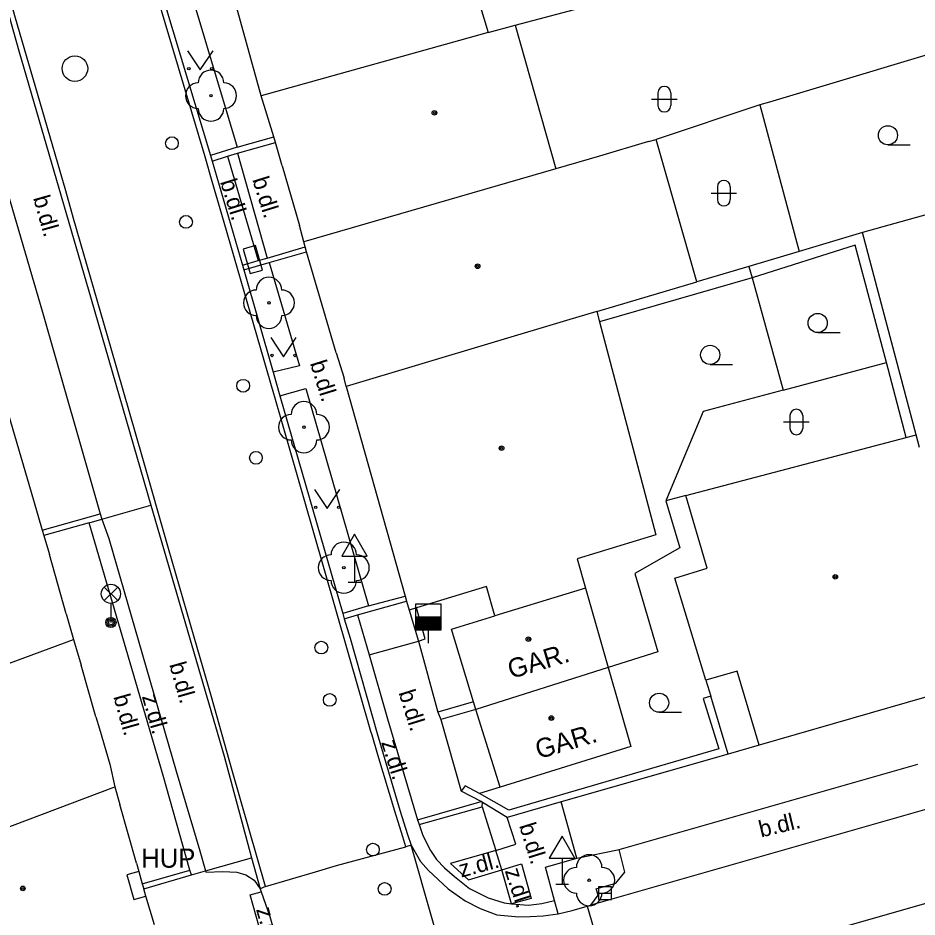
# Model space of a CAD drawing. Extents: x -596229 to -595156, y -1161237 to -1159376.
# Drawn here: x -595642.99 to -595607.78, y -1160749.89 to -1160714.69 of the extents above; entities that cross this region are included whole.
import ezdxf

# ---------------------------------------------------------------- set-up
doc = ezdxf.new("R2010")
doc.units = 0
for name, color, linetype in [('DOP - kresba z DSPS bez souradnic', 7, 'Continuous'), ('DOP - rozhrani ploch obecne', 7, 'Continuous'), ('Level 22', 7, 'Continuous'), ('Level 24', 7, 'Continuous'), ('Level 27', 7, 'Continuous'), ('Level 28', 7, 'Continuous'), ('Level 33', 7, 'Continuous'), ('Level 34', 7, 'Continuous'), ('Level 36', 7, 'Continuous'), ('Level 39', 7, 'Continuous'), ('plynovod - povrch.  znaky - PRIS skut. velikost', 7, 'Continuous'), ('Specificka linie pasportu komunikaci', 7, 'Continuous'), ('TM - budovy zdene_ betonove - VP', 7, 'Continuous'), ('TM - chodniky - VP', 7, 'Continuous'), ('TM - komunikace - VP', 7, 'Continuous'), ('TM - letecke snimky - pomocna linie', 7, 'Continuous'), ('TM - plot drateny_ kovovy - VP', 7, 'Continuous'), ('TM - podezdivka plotu - VP', 7, 'Continuous'), ('TM - popis objektu', 7, 'Continuous'), ('TM - popis povrchu', 7, 'Continuous'), ('TM - rozhrani mezi zpev. plochami mezi sebou - VP', 7, 'Continuous'), ('TM - vjezd na pozemek', 7, 'Continuous'), ('TM - vstup do budovy - nerozlisene', 7, 'Continuous'), ('TM - vstup do budovy - zdene_ betonove', 7, 'Continuous')]:
    doc.layers.add(name, color=color, linetype=linetype)

msp = doc.modelspace()

# ---------------------------------------------------------------- linework, layer by layer
at = {"layer": 'DOP - kresba z DSPS bez souradnic'}
for points in [[(-595610.2, -1160723.58), (-595614.24, -1160724.86)], [(-595608.98, -1160728.18), (-595610.2, -1160723.58)], [(-595614.24, -1160724.86), (-595620.21, -1160726.59)], [(-595613.02, -1160729.26), (-595608.98, -1160728.18)], [(-595608.2, -1160731.11), (-595608.98, -1160728.18)]]:
    msp.add_lwpolyline(points, dxfattribs=at)
at = {"layer": 'DOP - rozhrani ploch obecne'}
for points in [[(-595605.16, -1160715.46), (-595613.56, -1160717.98)], [(-595613.93, -1160718.09), (-595618, -1160719.44)], [(-595613.56, -1160717.98), (-595613.93, -1160718.09)], [(-595613.93, -1160718.09), (-595612.4, -1160723.83)], [(-595604.52, -1160721.59), (-595609.92, -1160723.09)], [(-595609.92, -1160723.09), (-595612.4, -1160723.83)], [(-595607.81, -1160731.01), (-595609.92, -1160723.09)], [(-595612.4, -1160723.83), (-595614.37, -1160724.42)], [(-595614.37, -1160724.42), (-595616.4, -1160725.02)], [(-595614.37, -1160724.42), (-595614.24, -1160724.86)], [(-595614.24, -1160724.86), (-595613.02, -1160729.26)], [(-595613.02, -1160729.26), (-595616.16, -1160730.1)], [(-595616.16, -1160730.1), (-595617.62, -1160733.59)], [(-595616.84, -1160733.39), (-595617.62, -1160733.59)], [(-595617.62, -1160733.59), (-595617.07, -1160735.43)], [(-595617.07, -1160735.43), (-595618.83, -1160736.44)], [(-595618.83, -1160736.44), (-595617.93, -1160739.5)], [(-595617.93, -1160739.5), (-595619.87, -1160740.12)]]:
    msp.add_lwpolyline(points, dxfattribs=at)
at = {"layer": 'Level 22'}
for centre in [(-595635.43, -1160717.73), (-595633.16, -1160725.84), (-595631.79, -1160730.71), (-595630.23, -1160736.21), (-595620.62, -1160748.45)]:
    msp.add_circle(centre, 0.05, dxfattribs=at)
for centre, start, end in [((-595635.43, -1160717.23), 0, 180), ((-595635.93, -1160717.73), 90, 270), ((-595634.93, -1160717.73), 270, 90), ((-595635.43, -1160718.23), 180, 0), ((-595633.16, -1160725.34), 0, 180), ((-595633.66, -1160725.84), 90, 270), ((-595632.66, -1160725.84), 270, 90), ((-595633.16, -1160726.34), 180, 0), ((-595631.79, -1160730.21), 0, 180), ((-595632.29, -1160730.71), 90, 270), ((-595631.29, -1160730.71), 270, 90), ((-595631.79, -1160731.21), 180, 0), ((-595630.23, -1160735.71), 0, 180), ((-595630.73, -1160736.21), 90, 270), ((-595629.73, -1160736.21), 270, 90), ((-595630.23, -1160736.71), 180, 0), ((-595620.62, -1160747.95), 0, 180), ((-595621.12, -1160748.45), 90, 270), ((-595620.12, -1160748.45), 270, 90), ((-595620.62, -1160748.95), 180, 0)]:
    msp.add_arc(centre, 0.5, start, end, dxfattribs=at)
at = {"layer": 'Level 24'}
msp.add_lwpolyline([(-595634.164, -1160723.734), (-595633.898, -1160724.698), (-595633.416, -1160724.566), (-595633.682, -1160723.602)], close=True, dxfattribs=at)
at = {"layer": 'Level 27'}
msp.add_line((-595620.25, -1160748.96), (-595619.75, -1160748.96), dxfattribs=at)
msp.add_lwpolyline([(-595620.25, -1160749.21), (-595619.75, -1160749.21), (-595619.75, -1160748.71), (-595620.25, -1160748.71)], close=True, dxfattribs=at)
msp.add_circle((-595640.76, -1160716.67), 0.5, dxfattribs=at)
at = {"layer": 'Level 28'}
for p, q in [((-595627.42, -1160738.14), (-595626.42, -1160738.14)), ((-595627.42, -1160738.19), (-595626.42, -1160738.19)), ((-595627.42, -1160738.24), (-595626.42, -1160738.24)), ((-595627.42, -1160738.29), (-595626.42, -1160738.29)), ((-595627.42, -1160738.34), (-595626.42, -1160738.34)), ((-595627.42, -1160738.39), (-595626.42, -1160738.39)), ((-595627.42, -1160738.44), (-595626.42, -1160738.44)), ((-595627.42, -1160738.49), (-595626.42, -1160738.49)), ((-595627.42, -1160738.54), (-595626.42, -1160738.54)), ((-595627.42, -1160738.59), (-595626.42, -1160738.59)), ((-595626.92, -1160738.64), (-595626.92, -1160739.17))]:
    msp.add_line(p, q, dxfattribs=at)
msp.add_lwpolyline([(-595627.42, -1160738.64), (-595626.42, -1160738.64), (-595626.42, -1160737.64), (-595627.42, -1160737.64)], close=True, dxfattribs=at)
for centre in [(-595636.96, -1160719.59), (-595636.41, -1160722.67), (-595634.17, -1160729.09), (-595633.67, -1160731.91), (-595631.11, -1160739.34), (-595630.78, -1160741.39), (-595629.09, -1160747.25), (-595628.63, -1160748.79)]:
    msp.add_circle(centre, 0.25, dxfattribs=at)
at = {"layer": 'Level 33'}
for p, q in [((-595639.615, -1160737.5), (-595639.085, -1160736.97)), ((-595639.615, -1160736.97), (-595639.085, -1160737.5)), ((-595639.35, -1160737.61), (-595639.35, -1160738.36))]:
    msp.add_line(p, q, dxfattribs=at)
for centre, radius in [((-595639.35, -1160737.235), 0.375), ((-595639.35, -1160738.36), 0.2), ((-595639.35, -1160738.36), 0.145), ((-595639.35, -1160738.36), 0.0876)]:
    msp.add_circle(centre, radius, dxfattribs=at)
at = {"layer": 'Level 34'}
for p, q in [((-595629.81, -1160735.762), (-595629.81, -1160736.78)), ((-595630.06, -1160736.78), (-595629.56, -1160736.78)), ((-595621.68, -1160747.592), (-595621.68, -1160748.61)), ((-595621.93, -1160748.61), (-595621.43, -1160748.61))]:
    msp.add_line(p, q, dxfattribs=at)
for points in [[(-595630.31, -1160735.762), (-595629.31, -1160735.762), (-595629.81, -1160734.896)], [(-595622.18, -1160747.592), (-595621.18, -1160747.592), (-595621.68, -1160746.726)]]:
    msp.add_lwpolyline(points, close=True, dxfattribs=at)
at = {"layer": 'Level 36'}
for p, q in [((-595617.926, -1160717.616), (-595617.926, -1160718.116)), ((-595617.426, -1160717.616), (-595617.426, -1160718.116)), ((-595618.176, -1160717.866), (-595617.176, -1160717.866)), ((-595608.92, -1160719.655), (-595608.045, -1160719.655)), ((-595615.596, -1160721.296), (-595615.596, -1160721.796)), ((-595615.096, -1160721.296), (-595615.096, -1160721.796)), ((-595615.846, -1160721.546), (-595614.846, -1160721.546)), ((-595611.67, -1160727.005), (-595610.795, -1160727.005)), ((-595615.88, -1160728.255), (-595615.005, -1160728.255)), ((-595613.006, -1160730.506), (-595612.006, -1160730.506)), ((-595612.756, -1160730.256), (-595612.756, -1160730.756)), ((-595612.256, -1160730.256), (-595612.256, -1160730.756)), ((-595617.88, -1160741.875), (-595617.005, -1160741.875))]:
    msp.add_line(p, q, dxfattribs=at)
for points in [[(-595636.35, -1160715.97), (-595635.85, -1160716.72), (-595635.35, -1160715.97)], [(-595633.09, -1160727.2), (-595632.59, -1160727.95), (-595632.09, -1160727.2)], [(-595631.38, -1160733.15), (-595630.88, -1160733.9), (-595630.38, -1160733.15)]]:
    msp.add_lwpolyline(points, dxfattribs=at)
for centre, radius in [((-595636.3, -1160716.67), 0.05), ((-595635.401, -1160716.67), 0.05), ((-595608.92, -1160719.28), 0.375), ((-595611.67, -1160726.63), 0.375), ((-595615.88, -1160727.88), 0.375), ((-595633.04, -1160727.9), 0.05), ((-595632.141, -1160727.9), 0.05), ((-595631.33, -1160733.85), 0.05), ((-595630.431, -1160733.85), 0.05), ((-595617.88, -1160741.5), 0.375)]:
    msp.add_circle(centre, radius, dxfattribs=at)
for centre, start, end in [((-595617.676, -1160717.616), 0, 180), ((-595617.676, -1160718.116), 180, 0), ((-595615.346, -1160721.296), 0, 180), ((-595615.346, -1160721.796), 180, 0), ((-595612.506, -1160730.256), 0, 180), ((-595612.506, -1160730.756), 180, 0)]:
    msp.add_arc(centre, 0.25, start, end, dxfattribs=at)
at = {"layer": 'Level 39'}
for centre, radius in [((-595626.68, -1160718.4), 0.09), ((-595626.68, -1160718.4), 0.0398), ((-595624.99, -1160724.41), 0.09), ((-595624.99, -1160724.41), 0.0398), ((-595624.05, -1160731.53), 0.09), ((-595624.05, -1160731.53), 0.0398), ((-595610.98, -1160736.57), 0.09), ((-595610.98, -1160736.57), 0.0398), ((-595623, -1160739.01), 0.09), ((-595623, -1160739.01), 0.0398), ((-595622.1, -1160742.1), 0.09), ((-595622.1, -1160742.1), 0.0398), ((-595642.8, -1160748.77), 0.09), ((-595642.8, -1160748.77), 0.0398)]:
    msp.add_circle(centre, radius, dxfattribs=at)
at = {"layer": 'plynovod - povrch.  znaky - PRIS skut. velikost'}
msp.add_lwpolyline([(-595638.26, -1160748.11), (-595638.72, -1160748.24), (-595638.45, -1160749.2), (-595637.98, -1160749.07)], dxfattribs=at)
at = {"layer": 'Specificka linie pasportu komunikaci'}
for points in [[(-595627.8, -1160747.14), (-595627.92, -1160746.75), (-595628.23, -1160745.75), (-595628.89, -1160743.54), (-595629.12, -1160742.77), (-595629.17, -1160742.62), (-595631.43, -1160734.75), (-595632.93, -1160729.53), (-595632.97, -1160729.4), (-595634.92, -1160722.7), (-595635.38, -1160721.09), (-595635.66, -1160720.13), (-595638.01, -1160712.24), (-595639.09, -1160709.28), (-595639.2, -1160708.98), (-595640.2, -1160706.53), (-595640.5, -1160705.78), (-595642.42, -1160700.93)], [(-595633.3, -1160748.7), (-595634.6, -1160744.15), (-595635.41, -1160741.27), (-595636.09, -1160738.93), (-595637.09, -1160735.46), (-595638.13, -1160731.85), (-595639.34, -1160727.63), (-595640.81, -1160722.54), (-595641.11, -1160721.46), (-595642.04, -1160718.27), (-595643.08, -1160714.7), (-595643.3, -1160713.94), (-595643.36, -1160713.78), (-595643.59, -1160713.15), (-595644.21, -1160711.48), (-595645.13, -1160709.04), (-595645.39, -1160708.36)], [(-595627.59, -1160747.08), (-595627.8, -1160747.14)], [(-595624.38, -1160758.34), (-595627.59, -1160747.08)], [(-595633.3, -1160748.7), (-595631.34, -1160748.12), (-595630.51, -1160747.87), (-595627.8, -1160747.14)], [(-595633.3, -1160748.7), (-595633.51, -1160748.78)]]:
    msp.add_lwpolyline(points, dxfattribs=at)
at = {"layer": 'TM - budovy zdene_ betonove - VP'}
for points in [[(-595633.47, -1160717.74), (-595635.26, -1160711.26)], [(-595625.76, -1160711.32), (-595624.58, -1160715.26)], [(-595623.52, -1160714.97), (-595619.12, -1160713.79)], [(-595624.58, -1160715.26), (-595623.52, -1160714.97)], [(-595624.58, -1160715.26), (-595633.47, -1160717.74)], [(-595632.97, -1160719.34), (-595633.47, -1160717.74)], [(-595632.91, -1160719.56), (-595632.97, -1160719.34)], [(-595632.64, -1160720.48), (-595632.91, -1160719.56)], [(-595618.29, -1160719.53), (-595620.22, -1160720.1)], [(-595618.29, -1160719.53), (-595618, -1160719.44)], [(-595616.4, -1160725.02), (-595618, -1160719.44)], [(-595620.22, -1160720.1), (-595621.92, -1160720.59)], [(-595621.92, -1160720.59), (-595631.8, -1160723.45)], [(-595631.8, -1160723.45), (-595631.97, -1160722.81)], [(-595631.74, -1160723.65), (-595631.8, -1160723.45)], [(-595631.69, -1160723.84), (-595631.74, -1160723.65)], [(-595630.53, -1160727.8), (-595631.69, -1160723.84)], [(-595620.32, -1160726.18), (-595616.4, -1160725.02)], [(-595620.32, -1160726.18), (-595621.51, -1160726.53)], [(-595620.32, -1160726.18), (-595620.21, -1160726.59)], [(-595621.51, -1160726.53), (-595630.13, -1160729.12)], [(-595620.21, -1160726.59), (-595618.01, -1160734.92)], [(-595630.13, -1160729.12), (-595630.22, -1160728.79)], [(-595630.13, -1160729.12), (-595627.82, -1160737.33)], [(-595643.62, -1160729.33), (-595642.38, -1160733.57)], [(-595616.84, -1160733.39), (-595608.2, -1160731.11)], [(-595608.2, -1160731.11), (-595607.81, -1160731.01)], [(-595607.68, -1160731.5), (-595607.81, -1160731.01)], [(-595642.38, -1160733.57), (-595642.04, -1160734.74)], [(-595616, -1160736.23), (-595616.84, -1160733.39)], [(-595642.04, -1160734.74), (-595641.98, -1160734.95)], [(-595641.98, -1160734.95), (-595641.76, -1160735.69)], [(-595618.01, -1160734.92), (-595621.09, -1160735.86)], [(-595621.09, -1160735.86), (-595620.76, -1160737.01)], [(-595617.27, -1160736.62), (-595616, -1160736.23)], [(-595616.05, -1160740.62), (-595617.27, -1160736.62)], [(-595624.64, -1160736.95), (-595627.38, -1160737.78)], [(-595624.31, -1160738.1), (-595624.64, -1160736.95)], [(-595620.76, -1160737.01), (-595624.31, -1160738.1)], [(-595620.76, -1160737.01), (-595619.87, -1160740.12)], [(-595627.82, -1160737.33), (-595627.77, -1160737.52)], [(-595627.77, -1160737.52), (-595627.67, -1160737.87)], [(-595627.38, -1160737.78), (-595627.67, -1160737.87)], [(-595641.1, -1160738.02), (-595640.81, -1160739.02)], [(-595626.01, -1160738.62), (-595624.31, -1160738.1)], [(-595625.15, -1160741.46), (-595626.01, -1160738.62)], [(-595649.65, -1160742.29), (-595640.81, -1160739.02)], [(-595640.81, -1160739.02), (-595640.52, -1160740.03)], [(-595619.87, -1160740.12), (-595625.06, -1160741.76)], [(-595619.87, -1160740.12), (-595618.99, -1160743.21)], [(-595614.82, -1160740.26), (-595616.05, -1160740.62)], [(-595613.96, -1160743.16), (-595614.82, -1160740.26)], [(-595605.27, -1160740.66), (-595613.96, -1160743.16)], [(-595625.06, -1160741.76), (-595625.15, -1160741.46)], [(-595624.11, -1160744.81), (-595625.06, -1160741.76)], [(-595639.94, -1160742.05), (-595639.8, -1160742.52)], [(-595639.8, -1160742.52), (-595639.39, -1160743.91)], [(-595618.99, -1160743.21), (-595624.11, -1160744.81)], [(-595639.39, -1160743.91), (-595639.2, -1160744.79)], [(-595650.65, -1160749.11), (-595639.2, -1160744.79)], [(-595639.2, -1160744.79), (-595639, -1160745.49)], [(-595638.35, -1160747.78), (-595638.26, -1160748.11)], [(-595638.26, -1160748.11), (-595638.12, -1160748.59)], [(-595638.12, -1160748.59), (-595638.06, -1160748.78)]]:
    msp.add_lwpolyline(points, dxfattribs=at)
at = {"layer": 'TM - chodniky - VP'}
for points in [[(-595637.82, -1160712.18), (-595636.77, -1160711.85), (-595634.41, -1160719.75)], [(-595634.41, -1160719.75), (-595635.45, -1160720.07)], [(-595634.15, -1160724.55), (-595633.15, -1160724.26)], [(-595633.15, -1160724.26), (-595631.97, -1160728.31), (-595632.99, -1160728.56)], [(-595632.73, -1160729.48), (-595631.71, -1160729.2), (-595629.26, -1160737.71)], [(-595629.26, -1160737.71), (-595630.27, -1160738)], [(-595621.1, -1160747.58), (-595619.44, -1160747.24)], [(-595621.98, -1160749.24), (-595622.33, -1160747.94), (-595621.1, -1160747.58)], [(-595621.84, -1160749.76), (-595621.98, -1160749.24)]]:
    msp.add_lwpolyline(points, dxfattribs=at)
at = {"layer": 'TM - komunikace - VP'}
for points in [[(-595647.35, -1160709.37), (-595645.93, -1160713.06), (-595645.64, -1160713.97), (-595645.34, -1160714.9), (-595642.03, -1160726.2), (-595639.77, -1160734.1)], [(-595637.82, -1160712.18), (-595635.45, -1160720.07)], [(-595635.45, -1160720.07), (-595635.39, -1160720.29)], [(-595635.39, -1160720.29), (-595634.2, -1160724.36)], [(-595634.2, -1160724.36), (-595634.15, -1160724.55)], [(-595634.15, -1160724.55), (-595632.99, -1160728.56)], [(-595632.99, -1160728.56), (-595632.73, -1160729.48)], [(-595632.73, -1160729.48), (-595630.27, -1160738)], [(-595639.77, -1160734.1), (-595639.7, -1160734.31)], [(-595639.7, -1160734.31), (-595639.43, -1160735.07), (-595636.79, -1160744.18), (-595635.87, -1160747.3), (-595635.64, -1160748.08)], [(-595630.27, -1160738), (-595630.21, -1160738.21)], [(-595630.21, -1160738.21), (-595629.98, -1160738.97), (-595628.92, -1160742.71), (-595628.03, -1160745.7)], [(-595619.44, -1160747.24), (-595607.75, -1160743.9)], [(-595628.03, -1160745.7), (-595627.73, -1160746.66), (-595627.59, -1160747.08)], [(-595627.59, -1160747.08), (-595627.23, -1160747.71), (-595626.91, -1160748.07)], [(-595620.56, -1160749.43), (-595620.27, -1160749.04), (-595620.35, -1160748.79), (-595619.57, -1160748.56), (-595619.22, -1160748.14), (-595619.44, -1160747.24)], [(-595635.64, -1160748.08), (-595635.63, -1160748.13), (-595634.97, -1160748.11), (-595634.42, -1160748.14), (-595634.07, -1160748.24), (-595633.74, -1160748.45), (-595633.51, -1160748.78)], [(-595626.91, -1160748.07), (-595626.14, -1160748.78), (-595625.47, -1160749.25), (-595624.89, -1160749.56), (-595624.23, -1160749.8), (-595623.37, -1160749.88), (-595622.93, -1160749.87), (-595622.42, -1160749.84), (-595621.84, -1160749.76)], [(-595633.51, -1160748.78), (-595633.47, -1160748.9)], [(-595633.47, -1160748.9), (-595633.13, -1160749.87), (-595632.57, -1160751.81)], [(-595621.84, -1160749.76), (-595621.29, -1160749.64), (-595620.7, -1160749.47)], [(-595620.7, -1160749.47), (-595620.56, -1160749.43)]]:
    msp.add_lwpolyline(points, dxfattribs=at)
at = {"layer": 'TM - letecke snimky - pomocna linie'}
for points in [[(-595623.52, -1160714.97), (-595621.92, -1160720.59)], [(-595624.11, -1160744.81), (-595624.92, -1160745.06)]]:
    msp.add_lwpolyline(points, dxfattribs=at)
at = {"layer": 'TM - plot drateny_ kovovy - VP'}
for points in [[(-595627.3, -1160739.09), (-595627.04, -1160739), (-595627.38, -1160737.78)], [(-595616.05, -1160740.62), (-595615.86, -1160741.24)], [(-595615.86, -1160741.24), (-595616.15, -1160741.33), (-595615.54, -1160743.3), (-595623.77, -1160745.7), (-595624.92, -1160745.06)], [(-595625.15, -1160741.46), (-595626.54, -1160741.87)], [(-595626.54, -1160741.87), (-595626.43, -1160742.16)], [(-595613.96, -1160743.16), (-595615.17, -1160743.51)], [(-595624.92, -1160745.06), (-595625.48, -1160744.75), (-595625.63, -1160744.96)]]:
    msp.add_lwpolyline(points, dxfattribs=at)
at = {"layer": 'TM - podezdivka plotu - VP'}
for points in [[(-595627.67, -1160737.87), (-595627.3, -1160739.09)], [(-595615.17, -1160743.51), (-595615.86, -1160741.24)], [(-595625.06, -1160741.76), (-595626.43, -1160742.16)], [(-595615.17, -1160743.51), (-595621.71, -1160745.38)], [(-595624.85, -1160745.37), (-595625.63, -1160744.96)], [(-595624.8, -1160745.4), (-595624.85, -1160745.37)], [(-595623.83, -1160745.99), (-595624.8, -1160745.4)], [(-595621.71, -1160745.38), (-595623.83, -1160745.99)]]:
    msp.add_lwpolyline(points, dxfattribs=at)
at = {"layer": 'TM - rozhrani mezi zpev. plochami mezi sebou - VP'}
for points in [[(-595645.6, -1160708.45), (-595643.93, -1160712.83), (-595643.47, -1160714.16), (-595642.95, -1160715.98), (-595640.12, -1160725.7), (-595637.79, -1160733.77)], [(-595634.41, -1160719.75), (-595632.97, -1160719.34)], [(-595634.39, -1160719.98), (-595632.91, -1160719.56)], [(-595635.39, -1160720.29), (-595634.78, -1160720.1)], [(-595634.78, -1160720.1), (-595634.39, -1160719.98)], [(-595634.78, -1160720.1), (-595633.58, -1160724.18)], [(-595634.39, -1160719.98), (-595633.23, -1160724.09)], [(-595633.23, -1160724.09), (-595631.74, -1160723.65)], [(-595633.15, -1160724.26), (-595631.69, -1160723.84)], [(-595634.2, -1160724.36), (-595633.58, -1160724.18)], [(-595633.58, -1160724.18), (-595633.23, -1160724.09)], [(-595639.7, -1160734.31), (-595637.79, -1160733.77)], [(-595637.79, -1160733.77), (-595634.92, -1160743.59), (-595633.84, -1160747.57)], [(-595642.04, -1160734.74), (-595639.77, -1160734.1)], [(-595640.2, -1160734.45), (-595639.7, -1160734.31)], [(-595640.2, -1160734.45), (-595641.98, -1160734.95)], [(-595636.26, -1160748.05), (-595637.3, -1160744.35), (-595640.2, -1160734.45)], [(-595629.69, -1160738.06), (-595627.77, -1160737.52)], [(-595629.26, -1160737.71), (-595627.82, -1160737.33)], [(-595630.21, -1160738.21), (-595629.69, -1160738.06)], [(-595629.69, -1160738.06), (-595629.24, -1160739.62)], [(-595629.24, -1160739.62), (-595627.3, -1160739.09)], [(-595629.24, -1160739.62), (-595628.52, -1160742.13), (-595627.34, -1160746.08)], [(-595627.34, -1160746.08), (-595624.85, -1160745.37)], [(-595627.28, -1160746.27), (-595624.81, -1160745.57)], [(-595624.81, -1160745.57), (-595624.8, -1160745.4)], [(-595624.81, -1160745.57), (-595624.27, -1160747.28)], [(-595621.1, -1160747.58), (-595621.71, -1160745.38)], [(-595606.57, -1160745.43), (-595620.56, -1160749.43)], [(-595624.27, -1160747.28), (-595623.49, -1160747.04), (-595623.83, -1160745.99)], [(-595627.34, -1160746.08), (-595627.28, -1160746.27)], [(-595627.28, -1160746.27), (-595627.14, -1160746.7), (-595626.84, -1160747.29), (-595626.6, -1160747.64), (-595626.29, -1160747.97), (-595625.89, -1160748.3), (-595625.31, -1160748.77), (-595624.58, -1160749.14), (-595623.95, -1160749.33), (-595623.66, -1160749.38)], [(-595624.27, -1160747.28), (-595626.05, -1160747.79), (-595625.34, -1160748.43), (-595624.04, -1160748.04)], [(-595624.04, -1160748.04), (-595624.27, -1160747.28)], [(-595619.7, -1160752.86), (-595604.92, -1160748.63), (-595600.11, -1160747.25)], [(-595635.64, -1160748.08), (-595633.84, -1160747.57)], [(-595633.84, -1160747.57), (-595633.51, -1160748.78)], [(-595638.12, -1160748.59), (-595636.26, -1160748.05)], [(-595636.2, -1160748.24), (-595636.26, -1160748.05)], [(-595636.2, -1160748.24), (-595635.64, -1160748.08)], [(-595624.04, -1160748.04), (-595623.27, -1160747.81), (-595622.89, -1160749.17)], [(-595623.66, -1160749.38), (-595624.04, -1160748.04)], [(-595638.06, -1160748.78), (-595636.2, -1160748.24)], [(-595633.07, -1160751.95), (-595633.9, -1160749.02), (-595633.47, -1160748.9)], [(-595622.89, -1160749.17), (-595623.66, -1160749.38)], [(-595623.66, -1160749.38), (-595623, -1160749.42), (-595622.47, -1160749.36), (-595621.98, -1160749.24)], [(-595620.7, -1160749.47), (-595619.7, -1160752.86)]]:
    msp.add_lwpolyline(points, dxfattribs=at)
at = {"layer": 'TM - vjezd na pozemek'}
for points in [[(-595627.3, -1160739.09), (-595626.54, -1160741.87)], [(-595626.43, -1160742.16), (-595625.63, -1160744.96)]]:
    msp.add_lwpolyline(points, dxfattribs=at)
at = {"layer": 'TM - vstup do budovy - nerozlisene'}
for points in [[(-595637.98, -1160749.07), (-595638.06, -1160748.78)], [(-595637.64, -1160750.2), (-595637.98, -1160749.07)]]:
    msp.add_lwpolyline(points, dxfattribs=at)
at = {"layer": 'TM - vstup do budovy - zdene_ betonove'}
for points in [[(-595632.64, -1160720.48), (-595631.97, -1160722.81)], [(-595630.53, -1160727.8), (-595630.22, -1160728.79)], [(-595641.1, -1160738.02), (-595641.76, -1160735.69)], [(-595639.94, -1160742.05), (-595640.52, -1160740.03)], [(-595638.35, -1160747.78), (-595639, -1160745.49)]]:
    msp.add_lwpolyline(points, dxfattribs=at)

# ---------------------------------------------------------------- texts
at = {"layer": 'TM - popis objektu'}
for p in [(-595623.68, -1160740.57), (-595622.6, -1160743.71)]:
    msp.add_text('GAR.', height=0.75, rotation=16.46, dxfattribs=at).set_placement(p)
msp.add_text('HUP', height=0.75, dxfattribs=at).set_placement((-595638.16, -1160747.96))
at = {"layer": 'TM - popis povrchu'}
for s, rotation, p in [('b.dl.', 287.25, (-595635.08, -1160721.1)), ('b.dl.', 287.25, (-595633.82, -1160721.01)), ('b.dl.', 285.75, (-595642.4, -1160721.73)), ('b.dl.', 287.25, (-595631.56, -1160728.2)), ('b.dl.', 285.75, (-595637.07, -1160740)), ('b.dl.', 287.25, (-595628.09, -1160741.1)), ('b.dl.', 285.75, (-595639.26, -1160741.26)), ('z.dl.', 285.75, (-595638.14, -1160741.25)), ('z.dl.', 287.33, (-595628.77, -1160743.05)), ('b.dl.', 13.64, (-595613.89, -1160746.78)), ('b.dl.', 287.25, (-595623.37, -1160746.31)), ('z.dl.', 15.05, (-595625.63, -1160748.35)), ('z.dl.', 288, (-595623.93, -1160748.08)), ('z.dl.', 285.75, (-595633.67, -1160749.59))]:
    msp.add_text(s, height=0.65, rotation=rotation, dxfattribs=at).set_placement(p)

doc.saveas('drawing.dxf')
